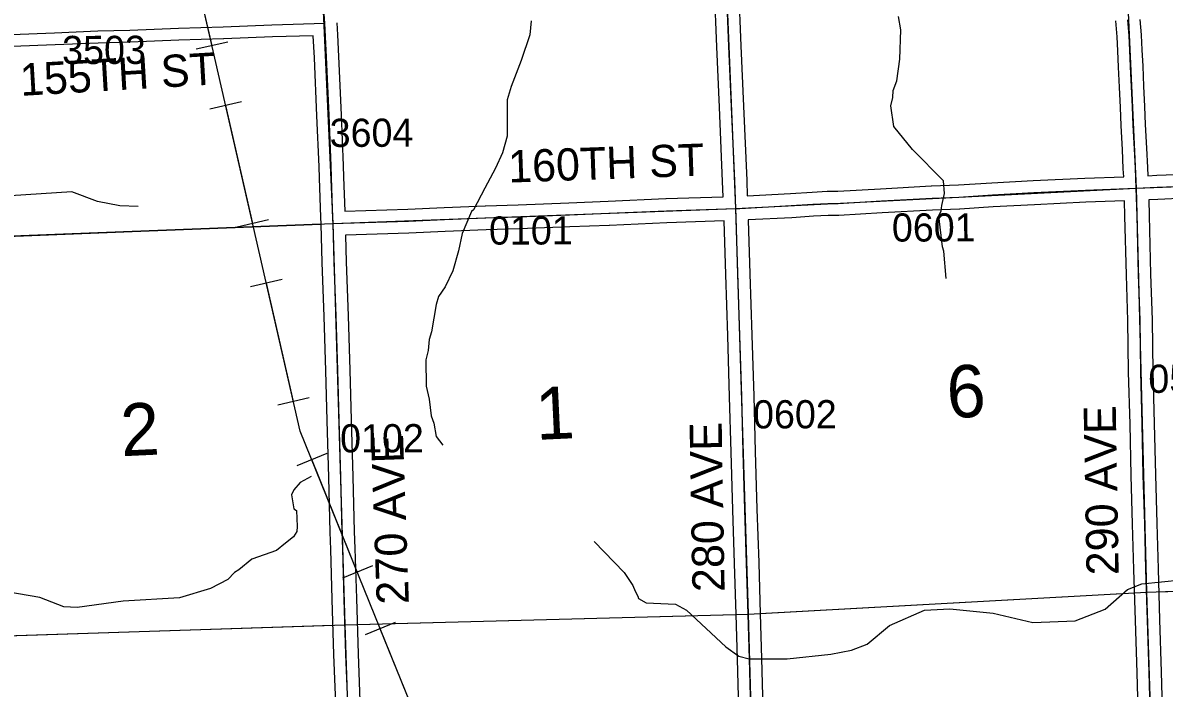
# Model space of a CAD drawing. Extents: x 128.7 to 185.5, y -21.4 to 12.6.
# Drawn here: x 150.229 to 153.067, y -2.33 to -0.677 of the extents above; entities that cross this region are included whole.
import ezdxf

# ---------------------------------------------------------------- set-up
doc = ezdxf.new("R2010")
doc.units = 0
for name, color, linetype in [('tdCoHydroRiver', 7, 'Continuous'), ('tdCoPipe', 7, 'Continuous'), ('tdCoSecRdNmbr', 7, 'Continuous'), ('tdCoSecRdTxt', 7, 'Continuous'), ('tdCoSecRteBand', 7, 'Continuous'), ('tdCoSecRteCL', 7, 'Continuous'), ('tdCoSectLine', 7, 'Continuous'), ('tdCoSectLinePart', 7, 'Continuous'), ('tdCoSectNmbr', 7, 'Continuous'), ('tdCoSurfGravel', 7, 'Continuous'), ('tdCoTwpBndry', 7, 'Continuous'), ('tdCoTwpBndryShd', 7, 'Continuous')]:
    doc.layers.add(name, color=color, linetype=linetype)

msp = doc.modelspace()

# ---------------------------------------------------------------- linework, layer by layer
at = {"layer": 'tdCoHydroRiver'}
for points in [[(151.4925, -0.6726), (151.489, -0.7074), (151.4675, -0.7713), (151.4429, -0.8353), (151.433, -0.8687), (151.4329, -0.9587), (151.4217, -1.0001), (151.4041, -1.0386), (151.3774, -1.0884), (151.3492, -1.1415), (151.3447, -1.1464), (151.3213, -1.2008), (151.3117, -1.2438), (151.2976, -1.2932), (151.2785, -1.3333), (151.262, -1.3575), (151.2563, -1.3767), (151.2445, -1.4449), (151.2388, -1.4641), (151.2366, -1.491), (151.2311, -1.5148), (151.2317, -1.5795), (151.2392, -1.6124), (151.2437, -1.6533), (151.2507, -1.672), (151.2565, -1.7049), (151.2731, -1.7264)], [(152.5245, -1.3126), (152.519, -1.2449), (152.5155, -1.234), (152.5066, -1.1569), (152.5124, -1.1441), (152.5136, -1.1314), (152.5204, -1.1012), (152.5178, -1.0697), (152.4409, -0.9919), (152.3948, -0.9351), (152.3867, -0.8833), (152.3923, -0.8626), (152.3933, -0.8452), (152.4019, -0.8212), (152.4095, -0.7673), (152.4118, -0.6946), (152.4059, -0.6617)], [(150.5157, -1.1338), (150.4699, -1.1322), (150.4143, -1.1215), (150.3503, -1.0969), (150.1976, -1.1069)], [(150.9459, -1.804), (150.918, -1.8191), (150.9028, -1.837), (150.897, -1.8498), (150.9029, -1.8844), (150.9093, -1.8889), (150.9107, -1.9283), (150.9096, -1.9409), (150.9021, -1.9538), (150.8822, -1.9703), (150.8591, -1.9884), (150.7983, -2.0095), (150.766, -2.0358), (150.7552, -2.0425), (150.7385, -2.0604), (150.695, -2.0824), (150.6185, -2.1056), (150.4783, -2.1136), (150.3637, -2.1301), (150.3305, -2.1281), (150.2713, -2.1049), (150.1887, -2.0904)], [(151.649, -1.966), (151.7242, -2.0424), (151.7459, -2.0748), (151.7511, -2.0888), (151.7578, -2.1012), (151.7596, -2.1074), (151.7789, -2.1178), (151.8516, -2.1216), (151.879, -2.1365), (151.9768, -2.2278), (152.0091, -2.2503), (152.0346, -2.2574), (152.1293, -2.2573), (152.2378, -2.2456), (152.2896, -2.236), (152.3285, -2.2204), (152.3837, -2.1743), (152.4708, -2.1366), (152.5338, -2.1329), (152.6415, -2.1434), (152.7401, -2.1668), (152.8457, -2.1632), (152.9205, -2.1338), (152.9756, -2.0846), (153.0114, -2.0707), (153.1089, -2.061)]]:
    msp.add_lwpolyline(points, dxfattribs=at)
at = {"layer": 'tdCoPipe'}
for p, q in [((150.7384, -0.7251), (150.66, -0.7431)), ((150.7724, -0.8734), (150.6939, -0.8914)), ((150.8397, -1.1669), (150.7613, -1.1849)), ((150.8737, -1.3152), (150.7951, -1.3332)), ((150.941, -1.6087), (150.8626, -1.6267)), ((150.9847, -1.7472), (150.9099, -1.7774)), ((151.0978, -2.0262), (151.0232, -2.0565)), ((151.1549, -2.1672), (151.0802, -2.1975))]:
    msp.add_line(p, q, dxfattribs=at)
for points in [[(153.2907, -13.3487), (153.1504, -13.0403), (153.08, -11.9742), (153.9221, -10.7441), (153.8422, -9.1961), (152.4885, -6.1792), (152.255, -4.5804), (152.0586, -4.5041), (150.9187, -1.6917), (149.9982, 2.3236), (149.759, 2.5022), (149.1601, 4.9961)], [(150.6992, -0.7342), (150.6319, -0.4406)], [(150.8004, -1.1759), (150.7331, -0.8824)], [(150.9017, -1.6177), (150.8344, -1.3242)], [(151.0604, -2.0414), (150.9473, -1.7623)], [(151.2307, -2.4614), (151.1176, -2.1823)]]:
    msp.add_lwpolyline(points, dxfattribs=at)
at = {"layer": 'tdCoSecRteBand'}
for points in [[(151.0292, -1.1452), (151.1863, -1.1398), (151.2764, -1.1361), (151.3785, -1.1319), (151.3787, -1.1319), (151.3788, -1.1319), (151.4606, -1.1294), (151.5867, -1.1245), (151.6845, -1.1205), (151.8277, -1.1141), (151.8279, -1.1141), (151.8281, -1.1141), (151.9702, -1.1095), (151.9688, -1.0713), (151.9612, -0.887), (151.9545, -0.7368), (151.9545, -0.7368), (151.9545, -0.7367), (151.9486, -0.592)], [(152.0085, -0.5896), (152.0144, -0.7342), (152.0211, -0.8844), (152.0211, -0.8844), (152.0211, -0.8844), (152.0287, -1.0689), (152.0287, -1.069), (152.0287, -1.069), (152.0302, -1.1072)], [(151.0093, -0.6773), (151.0108, -0.7069), (151.0136, -0.7611), (151.0136, -0.7612), (151.0136, -0.7613), (151.02, -0.9058), (151.02, -0.9059), (151.02, -0.9059), (151.0252, -1.0317), (151.0252, -1.0318), (151.0252, -1.0319), (151.0262, -1.0607), (151.0292, -1.1452)], [(152.0302, -1.1072), (152.1373, -1.1016), (152.1914, -1.0981), (152.1915, -1.0981), (152.1915, -1.0981), (152.2288, -1.0959), (152.2296, -1.0959), (152.2305, -1.0959), (152.2555, -1.0959), (152.3617, -1.0895), (152.3617, -1.0895), (152.3618, -1.0895), (152.4878, -1.0826), (152.4881, -1.0826), (152.4884, -1.0826), (152.5551, -1.0801), (152.6383, -1.0749), (152.6384, -1.0749), (152.6385, -1.0749), (152.7408, -1.0693), (152.7409, -1.0693), (152.7411, -1.0693), (152.8695, -1.0631), (152.8697, -1.0631), (152.8699, -1.0631), (152.9661, -1.0595), (152.9652, -1.0397), (152.9652, -1.0397), (152.9652, -1.0397), (152.963, -0.9917), (152.9598, -0.9328), (152.9598, -0.9326), (152.9598, -0.9325), (152.9579, -0.8874), (152.9557, -0.8374), (152.9535, -0.7875), (152.9516, -0.7473), (152.9497, -0.7118), (152.9467, -0.6724)], [(153.0066, -0.6687), (153.0095, -0.7075), (153.0096, -0.7079), (153.0096, -0.7082), (153.0115, -0.7442), (153.0115, -0.7443), (153.0115, -0.7444), (153.0135, -0.7847), (153.0135, -0.7848), (153.0135, -0.7848), (153.0156, -0.8348), (153.0178, -0.8848), (153.0197, -0.9297), (153.023, -0.9886), (153.023, -0.9887), (153.023, -0.9889), (153.0251, -1.0369), (153.0261, -1.057), (153.0483, -1.0559), (153.0484, -1.0559), (153.0485, -1.0559), (153.117, -1.053)], [(151.0074, -2.3878), (151.0023, -2.2466), (151.0023, -2.2465), (151.0022, -2.2464), (150.9981, -2.1095), (150.9981, -2.1095), (150.9981, -2.1094), (150.9946, -1.9853), (150.9929, -1.9429), (150.9929, -1.9426), (150.9929, -1.9424), (150.9894, -1.8068), (150.9852, -1.6651), (150.9852, -1.6651), (150.9852, -1.6651), (150.9818, -1.542), (150.9778, -1.407), (150.9729, -1.273), (150.9729, -1.2728), (150.9729, -1.2727), (150.9702, -1.1771), (150.9697, -1.1599), (150.9662, -1.0628), (150.9662, -1.0628), (150.9662, -1.0628), (150.9653, -1.034), (150.9601, -0.9084), (150.9537, -0.7641), (150.9509, -0.7093), (150.8493, -0.7121), (150.7282, -0.7173), (150.728, -0.7173), (150.7278, -0.7173), (150.6164, -0.7207), (150.4959, -0.7252), (150.4959, -0.7252), (150.4958, -0.7252), (150.4163, -0.7276), (150.309, -0.7323), (150.3088, -0.7323), (150.3087, -0.7323), (150.2017, -0.736)], [(153.0039, -2.4444), (152.9997, -2.2916), (152.9955, -2.1622), (152.9955, -2.1622), (152.9955, -2.1621), (152.9916, -2.0351), (152.9916, -2.0351), (152.9916, -2.0351), (152.9884, -1.9226), (152.9849, -1.8018), (152.9849, -1.8017), (152.9849, -1.8015), (152.9822, -1.6742), (152.9785, -1.545), (152.9785, -1.5448), (152.9785, -1.5446), (152.9768, -1.4169), (152.9728, -1.3038), (152.9728, -1.3036), (152.9728, -1.3035), (152.9694, -1.1578), (152.9684, -1.1195), (152.8722, -1.123), (152.744, -1.1292), (152.6419, -1.1348), (152.5584, -1.14), (152.558, -1.14), (152.5577, -1.14), (152.4908, -1.1425), (152.3652, -1.1494), (152.2582, -1.1558), (152.2573, -1.1559), (152.2564, -1.1559), (152.2314, -1.1559), (152.1951, -1.158), (152.141, -1.1615), (152.1408, -1.1615), (152.1406, -1.1615), (152.0325, -1.1671), (152.0325, -1.1673), (152.0324, -1.1674), (152.0366, -1.3005), (152.0366, -1.3005), (152.0366, -1.3005), (152.0413, -1.4529), (152.0463, -1.6046), (152.0463, -1.6046), (152.0463, -1.6047), (152.05, -1.742), (152.0542, -1.8855), (152.0586, -2.0183), (152.0586, -2.0184), (152.0586, -2.0184), (152.0625, -2.1454), (152.0625, -2.1454), (152.0625, -2.1455), (152.0657, -2.2564), (152.0657, -2.2565), (152.0657, -2.2565), (152.0692, -2.3805)], [(153.1196, -1.1129), (153.0511, -1.1159), (153.0289, -1.1169), (153.0289, -1.1169), (153.0286, -1.117), (153.0286, -1.1173), (153.0283, -1.1173), (153.0294, -1.1562), (153.0294, -1.1563), (153.0294, -1.1563), (153.0328, -1.3019), (153.0367, -1.4152), (153.0368, -1.4155), (153.0368, -1.4158), (153.0385, -1.5436), (153.0422, -1.6726), (153.0422, -1.6727), (153.0422, -1.6728), (153.0449, -1.8002), (153.0483, -1.9209), (153.0515, -2.0333), (153.0555, -2.1602), (153.0597, -2.2897), (153.0597, -2.2898), (153.0597, -2.2898), (153.0639, -2.4427)], [(152.0092, -2.3822), (152.0058, -2.2582), (152.0026, -2.1472), (151.9986, -2.0203), (151.9942, -1.8874), (151.9942, -1.8873), (151.9942, -1.8873), (151.99, -1.7438), (151.99, -1.7437), (151.99, -1.7437), (151.9863, -1.6064), (151.9814, -1.4548), (151.9814, -1.4548), (151.9814, -1.4548), (151.9767, -1.3024), (151.9725, -1.1695), (151.8302, -1.1741), (151.6871, -1.1805), (151.6871, -1.1805), (151.687, -1.1805), (151.5891, -1.1844), (151.5891, -1.1844), (151.5891, -1.1844), (151.4628, -1.1894), (151.4627, -1.1894), (151.4625, -1.1894), (151.3808, -1.1918), (151.2789, -1.196), (151.1886, -1.1997), (151.1885, -1.1997), (151.1884, -1.1997), (151.031, -1.2052), (151.0311, -1.2053), (151.0329, -1.2709), (151.0378, -1.4049), (151.0378, -1.405), (151.0378, -1.4051), (151.0418, -1.5403), (151.0418, -1.5403), (151.0418, -1.5403), (151.0452, -1.6634), (151.0494, -1.8051), (151.0494, -1.8052), (151.0494, -1.8053), (151.0528, -1.9407), (151.0546, -1.9831), (151.0546, -1.9833), (151.0546, -1.9835), (151.058, -2.1077), (151.0622, -2.2445), (151.0674, -2.3857)]]:
    msp.add_lwpolyline(points, dxfattribs=at)
at = {"layer": 'tdCoSecRteCL'}
for points in [[(152.0014, -1.1385), (151.9988, -1.0701), (151.9911, -0.8857), (151.9845, -0.7355), (151.9785, -0.5907), (151.9741, -0.4669), (151.9679, -0.3288), (151.963, -0.209), (151.9573, -0.082), (151.9531, 0.0374), (151.9477, 0.17), (151.9433, 0.2867), (151.9398, 0.3694)], [(150.9793, -0.6784), (150.9775, -0.6435), (150.9706, -0.5123), (150.9629, -0.3695), (150.9563, -0.23), (150.9491, -0.0857), (150.9407, 0.0615), (150.9336, 0.2159), (150.9281, 0.3266)], [(149.9842, -0.7135), (150.0083, -0.7124), (150.0911, -0.71), (150.2006, -0.706), (150.3077, -0.7023), (150.4152, -0.6976), (150.4948, -0.6952), (150.6154, -0.6907), (150.7269, -0.6873), (150.8482, -0.6821), (150.9793, -0.6784)], [(151.0002, -1.1762), (150.9999, -1.1653), (150.9962, -1.0618), (150.9952, -1.0329), (150.9901, -0.9071), (150.9837, -0.7626), (150.9793, -0.6784)], [(152.9975, -1.0884), (152.9952, -1.0383), (152.993, -0.9902), (152.9898, -0.9312), (152.9878, -0.8861), (152.9857, -0.8361), (152.9835, -0.7861), (152.9816, -0.7458), (152.9796, -0.7098), (152.9766, -0.6702)], [(152.0014, -1.1385), (152.0116, -1.1382), (152.139, -1.1315), (152.1933, -1.1281), (152.2305, -1.1259), (152.2564, -1.1259), (152.3635, -1.1194), (152.4895, -1.1125), (152.5566, -1.1101), (152.6402, -1.1049), (152.7425, -1.0992), (152.871, -1.0931), (152.9975, -1.0884)], [(152.9975, -1.0884), (153.0498, -1.0859), (153.1183, -1.0829)], [(153.0524, -3.0005), (153.0512, -2.959), (153.0489, -2.8995), (153.0472, -2.8384), (153.0418, -2.7055), (153.0381, -2.5868), (153.0339, -2.4436), (153.0297, -2.2907), (153.0255, -2.1612), (153.0216, -2.0342), (153.0184, -1.9217), (153.0149, -1.8009), (153.0122, -1.6734), (153.0085, -1.5442), (153.0068, -1.4162), (153.0028, -1.3028), (152.9994, -1.157), (152.9975, -1.0884)], [(151.0002, -1.1762), (151.0249, -1.1754), (151.1874, -1.1697), (151.2776, -1.166), (151.3797, -1.1619), (151.4616, -1.1594), (151.5879, -1.1545), (151.6858, -1.1505), (151.8291, -1.1441), (152.0014, -1.1385)], [(152.0472, -2.6452), (152.0446, -2.5715), (152.0432, -2.5059), (152.0392, -2.3813), (152.0358, -2.2573), (152.0326, -2.1463), (152.0286, -2.0193), (152.0242, -1.8864), (152.02, -1.7429), (152.0163, -1.6055), (152.0113, -1.4539), (152.0067, -1.3015), (152.0022, -1.1609), (152.0014, -1.1385)], [(151.0465, -2.6803), (151.0458, -2.6575), (151.0419, -2.5394), (151.0374, -2.3868), (151.0322, -2.2455), (151.028, -2.1086), (151.0246, -1.9843), (151.0229, -1.9417), (151.0194, -1.806), (151.0152, -1.6642), (151.0118, -1.5412), (151.0078, -1.406), (151.0029, -1.2719), (151.0002, -1.1762)]]:
    msp.add_lwpolyline(points, dxfattribs=at)
at = {"layer": 'tdCoSectLine'}
for points in [[(152.9516, -0.0881), (152.9972, -1.0884)], [(151.9592, -0.1306), (152.001, -1.1385)], [(150.9536, -0.1746), (150.9999, -1.1762)], [(152.9972, -1.0884), (154.0014, -1.05)], [(152.001, -1.1385), (152.9972, -1.0884)], [(152.9972, -1.0884), (153.023, -2.0916)], [(150.9999, -1.1762), (152.001, -1.1385)], [(152.001, -1.1385), (152.0322, -2.1463)], [(150.0007, -1.2153), (150.9999, -1.1762)], [(150.9999, -1.1762), (151.0297, -2.1726)], [(153.023, -2.0916), (154.0196, -2.0568)], [(152.0322, -2.1463), (153.023, -2.0916)], [(153.023, -2.0916), (153.0543, -3.0782)], [(151.0297, -2.1726), (152.0322, -2.1463)], [(152.0322, -2.1463), (152.0609, -3.1441)], [(150.0314, -2.205), (151.0297, -2.1726)], [(151.0297, -2.1726), (151.0622, -3.178)]]:
    msp.add_lwpolyline(points, dxfattribs=at)
at = {"layer": 'tdCoSectLinePart'}
for points in [[(150.0306, -1.2141), (150.9697, -1.1774)], [(153.0531, -2.0905), (154.0196, -2.0568)], [(152.0616, -2.1447), (152.993, -2.0932)], [(151.0597, -2.1718), (152.0019, -2.1471)], [(150.0613, -2.204), (150.9999, -2.1736)]]:
    msp.add_lwpolyline(points, dxfattribs=at)
at = {"layer": 'tdCoSurfGravel'}
for points in [[(152.0014, -1.1385), (151.9988, -1.0701), (151.9911, -0.8857), (151.9845, -0.7355), (151.9785, -0.5907), (151.9741, -0.4669), (151.9679, -0.3288), (151.963, -0.209), (151.9573, -0.082), (151.9531, 0.0374), (151.9477, 0.17), (151.9433, 0.2867), (151.9398, 0.3694), (151.9369, 0.4339), (151.9324, 0.5483), (151.9263, 0.6936), (151.9199, 0.8307), (151.9183, 0.8711), (151.9157, 0.9382), (151.91, 1.078), (151.9051, 1.2095), (151.9006, 1.3284), (151.8949, 1.4519), (151.8926, 1.4952)], [(151.0002, -1.1762), (150.9999, -1.1653), (150.9962, -1.0618), (150.9952, -1.0329), (150.9901, -0.9071), (150.9837, -0.7626), (150.9793, -0.6784), (150.9775, -0.6435), (150.9706, -0.5123), (150.9629, -0.3695), (150.9563, -0.23), (150.9491, -0.0857), (150.9407, 0.0615), (150.9336, 0.2159), (150.9281, 0.3266), (150.9267, 0.3548), (150.9193, 0.5005), (150.9134, 0.6297), (150.9084, 0.7301), (150.9029, 0.828), (150.902, 0.8428), (150.8946, 0.9787)], [(148.9814, -0.7429), (148.9977, -0.7425), (149.1138, -0.7388), (149.2628, -0.7341), (149.377, -0.7304), (149.4596, -0.7282), (149.5942, -0.7248), (149.721, -0.7211), (149.8598, -0.7166), (149.9649, -0.7144), (149.9842, -0.7135), (150.0083, -0.7124), (150.0911, -0.71), (150.2006, -0.706), (150.3077, -0.7023), (150.4152, -0.6976), (150.4948, -0.6952), (150.6154, -0.6907), (150.7269, -0.6873), (150.8482, -0.6821), (150.9793, -0.6784)], [(152.9975, -1.0884), (152.9952, -1.0383), (152.993, -0.9902), (152.9898, -0.9312), (152.9878, -0.8861), (152.9857, -0.8361), (152.9835, -0.7861), (152.9816, -0.7458), (152.9796, -0.7098), (152.9766, -0.6702)], [(152.0014, -1.1385), (152.0116, -1.1382), (152.139, -1.1315), (152.1933, -1.1281), (152.2305, -1.1259), (152.2564, -1.1259), (152.3635, -1.1194), (152.4895, -1.1125), (152.5566, -1.1101), (152.6402, -1.1049), (152.7425, -1.0992), (152.871, -1.0931), (152.9975, -1.0884), (153.0498, -1.0859), (153.1183, -1.0829)], [(153.0339, -2.4436), (153.0297, -2.2907), (153.0255, -2.1612), (153.0216, -2.0342), (153.0184, -1.9217), (153.0149, -1.8009), (153.0122, -1.6734), (153.0085, -1.5442), (153.0068, -1.4162), (153.0028, -1.3028), (152.9994, -1.157), (152.9975, -1.0884)], [(151.0002, -1.1762), (151.0249, -1.1754), (151.1874, -1.1697), (151.2776, -1.166), (151.3797, -1.1619), (151.4616, -1.1594), (151.5879, -1.1545), (151.6858, -1.1505), (151.8291, -1.1441), (152.0014, -1.1385)], [(152.0541, -2.8908), (152.0538, -2.8642), (152.0518, -2.7989), (152.0493, -2.7106), (152.0476, -2.6551), (152.0472, -2.6452), (152.0446, -2.5715), (152.0432, -2.5059), (152.0392, -2.3813), (152.0358, -2.2573), (152.0326, -2.1463), (152.0286, -2.0193), (152.0242, -1.8864), (152.02, -1.7429), (152.0163, -1.6055), (152.0113, -1.4539), (152.0067, -1.3015), (152.0022, -1.1609), (152.0014, -1.1385), (152.0014, -1.1385)], [(151.0374, -2.3868), (151.0322, -2.2455), (151.028, -2.1086), (151.0246, -1.9843), (151.0229, -1.9417), (151.0194, -1.806), (151.0152, -1.6642), (151.0118, -1.5412), (151.0078, -1.406), (151.0029, -1.2719), (151.0002, -1.1762), (151.0002, -1.1762)]]:
    msp.add_lwpolyline(points, dxfattribs=at)
at = {"layer": 'tdCoTwpBndry'}
msp.add_lwpolyline([(150.9699, -1.1774), (150.0307, -1.2141)], dxfattribs=at)
at = {"layer": 'tdCoTwpBndryShd'}
for points in [[(151.7683, 4.8866), (151.8001, 3.8798), (151.8371, 2.8755), (151.8752, 1.8762), (151.9179, 0.8711), (151.9592, -0.1306), (152.001, -1.1385), (152.0322, -2.1463), (152.0609, -3.1441), (152.091, -4.1427), (152.1084, -4.6404), (153.0447, -4.6015), (153.5675, -4.583), (153.6062, -5.5939), (154.134, -5.5736), (154.1483, -6.0644), (155.1572, -6.0165), (155.1839, -7.0245), (155.1992, -7.5572), (156.1646, -7.5168), (157.1701, -7.4746), (158.2058, -7.4312)], [(133.9673, -1.6731), (134.9785, -1.6501), (135.9787, -1.6285), (136.9783, -1.606), (136.9908, -1.6057), (137.9843, -1.5842), (138.9859, -1.5598), (139.9867, -1.5369), (141.001, -1.5077), (142.0055, -1.4764), (143.0036, -1.4478), (143.9967, -1.4154), (144.999, -1.3795), (146.001, -1.3445), (147.0006, -1.3151), (147.9961, -1.2801), (149.0001, -1.2471), (150.0007, -1.2153), (150.9999, -1.1762), (152.001, -1.1385), (152.9972, -1.0884), (154.0014, -1.05)]]:
    msp.add_lwpolyline(points, dxfattribs=at)

# ---------------------------------------------------------------- texts
at = {"layer": 'tdCoSecRdNmbr'}
for s, rotation, p in [('3503', 0.1143, (150.3264, -0.7798)), ('3604', 0.1147, (150.9917, -0.9856)), ('0101', 0.115, (151.3879, -1.2283)), ('0601', 0.1158, (152.3898, -1.2208)), ('0502', 0.1162, (153.0275, -1.5966)), ('0602', 0.1155, (152.0445, -1.6849)), ('0102', 0.1147, (151.0177, -1.7445))]:
    msp.add_text(s, height=0.07, rotation=rotation, dxfattribs=at).set_placement(p)
at = {"layer": 'tdCoSecRdTxt'}
for s, rotation, p in [('155TH ST', 3.3712, (150.2239, -0.8589)), ('160TH ST', 2.0585, (151.4369, -1.0743)), ('290 AVE', 91, (152.9538, -2.0489)), ('280 AVE', 91, (151.9739, -2.0906)), ('270 AVE', 92, (151.1888, -2.1207))]:
    msp.add_text(s, height=0.08, rotation=rotation, dxfattribs=at).set_placement(p)
at = {"layer": 'tdCoSectNmbr'}
for s, rotation, p in [('6', 2.6682, (152.5288, -1.6595)), ('1', 2.6674, (151.5062, -1.7135)), ('2', 2.6674, (150.4744, -1.7541))]:
    msp.add_text(s, height=0.13, rotation=rotation, dxfattribs=at).set_placement(p)

doc.saveas('drawing.dxf')
